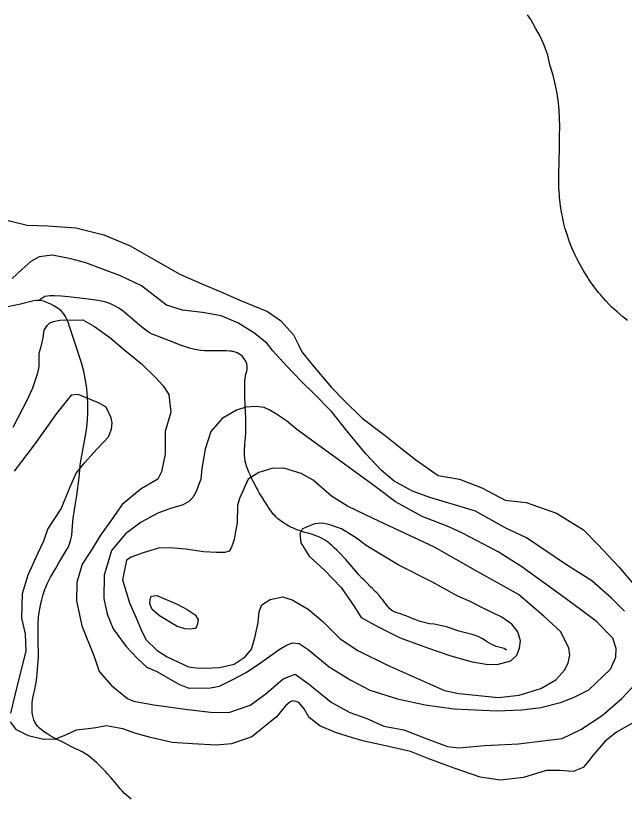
# Model space of a CAD drawing. Extents: x -19 to 366, y -4 to 359.
# Drawn here: x 142.965 to 143.59, y 194.069 to 194.872 of the extents above; entities that cross this region are included whole.
import ezdxf

# ---------------------------------------------------------------- set-up
doc = ezdxf.new("R2010")
doc.units = 0
for name, color, linetype in [('2', 7, 'Continuous'), ('R_ROW Annot', 7, 'Continuous'), ('R_Striping', 7, 'Continuous'), ('R_Survey Control', 7, 'Continuous'), ('Sheet Fence', 7, 'Continuous')]:
    doc.layers.add(name, color=color, linetype=linetype)

msp = doc.modelspace()

# ---------------------------------------------------------------- linework, layer by layer
at = {"layer": '2'}
for points in [[(142.95569, 194.66218), (142.97677, 194.65704), (142.9978, 194.65646), (143.02662, 194.65442), (143.0553, 194.64708), (143.08249, 194.63574), (143.10648, 194.62209), (143.13352, 194.60658), (143.15578, 194.5969), (143.17479, 194.58909), (143.19495, 194.57997), (143.22329, 194.56845), (143.23682, 194.55927), (143.25002, 194.54458), (143.25543, 194.53344), (143.25851, 194.52683), (143.27039, 194.51251), (143.28915, 194.49029), (143.30177, 194.47731), (143.32069, 194.45888), (143.34415, 194.44106), (143.36113, 194.42736), (143.37563, 194.41591), (143.3987, 194.39998), (143.42033, 194.39599), (143.44352, 194.38727), (143.46732, 194.37457), (143.48875, 194.37209), (143.52011, 194.36117), (143.54773, 194.34395), (143.56264, 194.3289), (143.58388, 194.30594), (143.6011, 194.28598)], [(143.58996, 194.26066), (143.57658, 194.27383), (143.55634, 194.29168), (143.53119, 194.30759), (143.48926, 194.33569), (143.46795, 194.34594), (143.43673, 194.36313), (143.41526, 194.36977), (143.39018, 194.37715), (143.37213, 194.38364), (143.35328, 194.3941), (143.3401, 194.40537), (143.32442, 194.42231), (143.30661, 194.44378), (143.28918, 194.46564), (143.27063, 194.48464), (143.2584, 194.49648), (143.24311, 194.51228), (143.22876, 194.5281), (143.22301, 194.53563), (143.21041, 194.54577), (143.19307, 194.55681), (143.17596, 194.56388), (143.1566, 194.56732), (143.13612, 194.56962), (143.11959, 194.57479), (143.09384, 194.59468), (143.07253, 194.60512), (143.05504, 194.61142), (143.03698, 194.61848), (143.0216, 194.62233), (143.01116, 194.62452), (143.00224, 194.62634), (142.9888, 194.62452), (142.98051, 194.61971), (142.9711, 194.61148), (142.96133, 194.60229)], [(142.96229, 194.44963), (142.97664, 194.47725), (142.9824, 194.49001), (142.98757, 194.50541), (142.98903, 194.51187), (142.98891, 194.52552), (142.99093, 194.53256), (142.99294, 194.54149), (142.9942, 194.54909), (142.997, 194.55385), (142.99981, 194.55691), (143.00378, 194.55827), (143.01021, 194.55946), (143.03389, 194.55985), (143.0457, 194.55312), (143.06153, 194.54168), (143.07737, 194.52835), (143.09378, 194.51502), (143.10831, 194.50054), (143.11634, 194.49188), (143.12191, 194.48301), (143.12416, 194.46483), (143.11846, 194.44505), (143.11847, 194.42192), (143.11446, 194.40368), (143.11074, 194.39606), (143.09377, 194.38606), (143.07421, 194.36996), (143.06317, 194.35451), (143.05194, 194.33867), (143.04166, 194.3219), (143.03306, 194.30874), (143.02754, 194.29011), (143.02714, 194.27114), (143.03286, 194.24558), (143.04545, 194.21383), (143.0507, 194.1987), (143.06333, 194.1842), (143.07956, 194.17068), (143.08584, 194.16789), (143.10652, 194.16427), (143.13877, 194.1598)], [(142.95976, 194.15565), (142.96653, 194.18263), (142.97568, 194.21931), (142.97495, 194.23732), (142.97103, 194.25322), (142.97175, 194.27883), (142.97764, 194.29785), (142.98749, 194.31993), (142.99382, 194.33288), (142.99789, 194.34467), (143.01153, 194.36565), (143.02062, 194.38829), (143.02694, 194.40219), (143.03575, 194.41326), (143.04832, 194.42721), (143.05451, 194.4339), (143.06015, 194.43964), (143.0633, 194.44744), (143.06381, 194.45408), (143.06301, 194.45901), (143.05779, 194.47015), (143.04999, 194.47464), (143.02888, 194.48319), (143.02169, 194.48237), (143.00688, 194.46366), (142.9848, 194.43294), (142.96326, 194.40431)], [(143.16472, 194.18163), (143.17396, 194.1834), (143.18778, 194.19044), (143.20161, 194.19747), (143.2163, 194.20757), (143.23544, 194.22121), (143.2429, 194.22559), (143.24908, 194.22804), (143.25593, 194.22728), (143.26501, 194.22108), (143.28656, 194.20325), (143.30894, 194.18963), (143.32857, 194.17934), (143.35687, 194.17044), (143.3853, 194.1642), (143.4146, 194.16027), (143.45864, 194.15807), (143.48439, 194.15917), (143.50404, 194.16162), (143.52418, 194.16655), (143.53749, 194.17186), (143.55319, 194.1797), (143.57534, 194.20083), (143.58086, 194.21314), (143.58118, 194.22208), (143.57803, 194.23263), (143.56124, 194.24983), (143.54478, 194.26229), (143.5229, 194.2784), (143.48457, 194.30621), (143.46007, 194.32149), (143.43775, 194.33302), (143.42369, 194.3408), (143.40967, 194.34725), (143.38226, 194.35789), (143.35491, 194.37289), (143.33381, 194.38845), (143.27476, 194.43183), (143.25347, 194.4472), (143.24298, 194.45622), (143.23255, 194.46295), (143.22503, 194.4673), (143.22004, 194.46964), (143.21166, 194.47092), (143.20125, 194.47025), (143.19149, 194.46713), (143.17694, 194.45856), (143.1652, 194.44493), (143.15945, 194.42711), (143.15604, 194.40707), (143.15502, 194.39602), (143.15026, 194.38354), (143.14684, 194.37736), (143.14242, 194.37268), (143.13569, 194.36946), (143.12497, 194.36631), (143.1107, 194.36135), (143.09353, 194.35195), (143.07757, 194.3401), (143.06308, 194.32298), (143.05565, 194.29751), (143.05519, 194.27356), (143.05868, 194.25751), (143.06479, 194.24249), (143.07821, 194.22405), (143.08992, 194.21203), (143.09985, 194.20281), (143.10024, 194.20263), (143.10983, 194.19853), (143.13219, 194.18566), (143.14255, 194.18139), (143.16472, 194.18163)], [(143.12021, 194.21363), (143.1423, 194.20342), (143.14972, 194.20229), (143.15941, 194.2018), (143.17416, 194.20278), (143.18905, 194.20605), (143.20058, 194.21359), (143.2068, 194.22155), (143.21046, 194.23305), (143.21361, 194.24871), (143.21481, 194.26015), (143.21764, 194.26706), (143.22602, 194.27242), (143.23864, 194.27525), (143.24859, 194.2721), (143.26497, 194.26268), (143.2803, 194.25), (143.29787, 194.23206), (143.31622, 194.22022), (143.34642, 194.20492), (143.40516, 194.179), (143.41985, 194.1758), (143.46034, 194.1718), (143.48169, 194.1741), (143.50405, 194.18118), (143.51934, 194.18997), (143.52872, 194.2003), (143.53193, 194.20741), (143.5336, 194.21544), (143.53282, 194.22283), (143.52419, 194.23949), (143.50705, 194.25554), (143.48103, 194.27762), (143.43942, 194.30097), (143.39472, 194.32613), (143.33171, 194.35572), (143.30537, 194.36848), (143.28897, 194.37866), (143.27012, 194.39504), (143.25798, 194.40192), (143.24019, 194.40751), (143.22788, 194.40716), (143.21454, 194.40299), (143.20336, 194.39622), (143.19464, 194.37622), (143.19256, 194.36914), (143.19232, 194.35108), (143.19067, 194.34249), (143.18919, 194.33428), (143.18639, 194.32622), (143.18385, 194.32216), (143.17953, 194.3209), (143.171, 194.32067), (143.15752, 194.32143), (143.13963, 194.32416), (143.12709, 194.32514), (143.11248, 194.3255), (143.10346, 194.32278), (143.09575, 194.32047), (143.08356, 194.31596), (143.07853, 194.31278), (143.07436, 194.29271), (143.07813, 194.28028), (143.08167, 194.26898), (143.08836, 194.25378), (143.09364, 194.2412), (143.09848, 194.23126), (143.10998, 194.22), (143.12021, 194.21363)], [(143.35752, 194.308), (143.32472, 194.32798), (143.31465, 194.33568), (143.29922, 194.34494), (143.2862, 194.34952), (143.27952, 194.35085), (143.27177, 194.35025), (143.26465, 194.3474), (143.25904, 194.34477), (143.25652, 194.33995), (143.25754, 194.33067), (143.26627, 194.31686), (143.28223, 194.30229), (143.29884, 194.2849), (143.31189, 194.26588), (143.31943, 194.25413), (143.33753, 194.24418), (143.35964, 194.23321), (143.38761, 194.22297), (143.41154, 194.2147), (143.43351, 194.20848), (143.4478, 194.20621), (143.45918, 194.20577), (143.4733, 194.20939), (143.4792, 194.21526), (143.48221, 194.22256), (143.48313, 194.23018), (143.48041, 194.23942), (143.47431, 194.24723), (143.46387, 194.25434), (143.44619, 194.26278), (143.43137, 194.27054), (143.4189, 194.27589), (143.39213, 194.29072), (143.35752, 194.308)], [(143.1305, 194.24488), (143.11238, 194.25578), (143.10499, 194.26222), (143.10255, 194.26804), (143.1028, 194.27261), (143.10403, 194.27606), (143.1097, 194.2766), (143.13062, 194.26768), (143.14101, 194.26227), (143.14893, 194.25679), (143.1521, 194.25194), (143.15148, 194.24737), (143.15043, 194.2443), (143.14914, 194.24274), (143.1431, 194.242), (143.13835, 194.24225), (143.1305, 194.24488)], [(143.13877, 194.1598), (143.16494, 194.15679), (143.1837, 194.15657), (143.20543, 194.16396), (143.22162, 194.17566), (143.23948, 194.19098), (143.25176, 194.19563), (143.2651, 194.18607), (143.28876, 194.16712), (143.3078, 194.15647), (143.32529, 194.15035), (143.34279, 194.14234), (143.36329, 194.13872), (143.38781, 194.12906), (143.40815, 194.12146), (143.41991, 194.12023), (143.44604, 194.12234), (143.48088, 194.12434), (143.50889, 194.1278), (143.52574, 194.12965), (143.54499, 194.13891), (143.56684, 194.15332), (143.58696, 194.17093), (143.60122, 194.18603)], [(143.50936, 194.0967), (143.48611, 194.08968), (143.46264, 194.08683), (143.44159, 194.08988), (143.41498, 194.09914), (143.38913, 194.10878), (143.3703, 194.11621), (143.34448, 194.12206), (143.32246, 194.127), (143.31069, 194.13032), (143.29321, 194.13586), (143.27704, 194.14274), (143.26598, 194.15119), (143.26097, 194.16025), (143.25561, 194.16665), (143.2539, 194.1672), (143.24915, 194.1683), (143.24613, 194.16695), (143.24181, 194.16312), (143.23263, 194.15185), (143.20742, 194.13135), (143.18626, 194.12416), (143.17074, 194.1227), (143.14647, 194.1242), (143.12543, 194.12555), (143.1034, 194.13086), (143.08707, 194.13528), (143.07491, 194.13954), (143.05782, 194.14281), (143.04723, 194.14082), (143.03928, 194.13962), (143.02679, 194.13819), (143.0166, 194.13336), (143.00584, 194.12891), (142.99353, 194.12881), (142.97796, 194.13247), (142.96578, 194.13863), (142.95945, 194.14692)], [(143.60213, 194.14792), (143.58177, 194.13618), (143.56991, 194.12698), (143.55734, 194.11227), (143.55154, 194.10483), (143.54741, 194.10005), (143.53703, 194.09579), (143.523, 194.09681), (143.50936, 194.0967)]]:
    msp.add_lwpolyline(points, dxfattribs=at)
at = {"layer": 'R_ROW Annot'}
for points in [[(143.20121, 194.4438), (143.20124, 194.44697), (143.20121, 194.4496), (143.20117, 194.45224), (143.20109, 194.4559), (143.20097, 194.45906), (143.20042, 194.47121), (143.20031, 194.47486), (143.20023, 194.47749), (143.20002, 194.48433), (143.2, 194.48651), (143.20001, 194.49334), (143.20005, 194.49589), (143.20014, 194.49788), (143.2003, 194.49954), (143.20065, 194.50117), (143.20088, 194.50223), (143.20126, 194.50384), (143.20151, 194.50496), (143.20206, 194.50708), (143.2024, 194.50861), (143.2025, 194.5098), (143.20255, 194.51078), (143.20248, 194.51232), (143.20224, 194.51385), (143.20202, 194.51478), (143.2012, 194.51697), (143.201, 194.5174), (143.2001, 194.51889), (143.1983, 194.52125), (143.19756, 194.52209), (143.19562, 194.52382), (143.19397, 194.52494), (143.19229, 194.52582), (143.19121, 194.52626), (143.19013, 194.52664), (143.18803, 194.5272), (143.18696, 194.52744), (143.18591, 194.52759), (143.1848, 194.52772), (143.18091, 194.52782), (143.17984, 194.52786), (143.17882, 194.5279), (143.17072, 194.52805), (143.16956, 194.52803), (143.16804, 194.52799), (143.16646, 194.52793), (143.16385, 194.5279), (143.16234, 194.52789), (143.16127, 194.5279), (143.16014, 194.52792), (143.15911, 194.52799), (143.15873, 194.52803), (143.15491, 194.52833), (143.14875, 194.52926), (143.14316, 194.53072), (143.13799, 194.53255), (143.13306, 194.53427), (143.12892, 194.53576), (143.10856, 194.54359), (143.10503, 194.54514), (143.10132, 194.54718), (143.09571, 194.55115), (143.08978, 194.5559), (143.08484, 194.56039), (143.08, 194.56458), (143.07536, 194.5685), (143.07057, 194.57189), (143.0657, 194.57462), (143.06134, 194.57649), (143.05744, 194.57789), (143.05309, 194.57911), (143.04983, 194.57967), (143.04445, 194.58035), (143.03647, 194.58134), (143.0276, 194.58245), (143.01919, 194.58338), (143.01137, 194.58417), (143.00473, 194.5844), (143.00028, 194.58438), (142.9974, 194.58417), (142.9949, 194.58371), (142.99157, 194.58191), (142.98893, 194.57981)], [(142.98893, 194.57981), (142.98626, 194.57978), (142.98329, 194.57926), (142.96838, 194.57573), (142.95169, 194.5723)], [(142.98951, 194.26268), (142.99044, 194.26707), (142.99171, 194.2723), (142.99311, 194.27758), (142.99478, 194.28268), (142.99745, 194.28932), (143.00055, 194.29556), (143.00556, 194.30413), (143.00907, 194.31007), (143.01341, 194.31713), (143.01681, 194.32282), (143.01873, 194.32607), (143.01989, 194.32857), (143.02123, 194.33277), (143.02241, 194.33834), (143.02333, 194.34809), (143.02399, 194.35589), (143.0251, 194.36464), (143.02612, 194.37105), (143.0276, 194.37942), (143.02996, 194.39787), (143.03019, 194.40111), (143.03072, 194.40632), (143.03145, 194.41299), (143.035, 194.43343), (143.03642, 194.44079), (143.03777, 194.44938), (143.03856, 194.45709), (143.03899, 194.46392), (143.03901, 194.4703), (143.03888, 194.47404), (143.03847, 194.47969), (143.03774, 194.48918), (143.03667, 194.49775), (143.03496, 194.50664), (143.03286, 194.51447), (143.03049, 194.52174), (143.02835, 194.52815), (143.02331, 194.54365), (143.02053, 194.55198), (143.01893, 194.55652), (143.01713, 194.56109), (143.0159, 194.56335), (143.0138, 194.56646), (143.01147, 194.56909), (143.0086, 194.57153), (143.00414, 194.57432), (143.00108, 194.57577), (142.99748, 194.57738), (142.99456, 194.57861), (142.99153, 194.57939), (142.98893, 194.57981)], [(143.37482, 194.25202), (143.37373, 194.25244), (143.36877, 194.25443), (143.3663, 194.25537), (143.36338, 194.25645), (143.35974, 194.2577), (143.35505, 194.25929), (143.35369, 194.25973), (143.3515, 194.26082), (143.34845, 194.26311), (143.3452, 194.26723), (143.3428, 194.27072), (143.34139, 194.27262), (143.34016, 194.27404), (143.3382, 194.27622), (143.33546, 194.27923), (143.33392, 194.28086), (143.33109, 194.28373), (143.32923, 194.2856), (143.32483, 194.29012), (143.32273, 194.29222), (143.32036, 194.29458), (143.31728, 194.29785), (143.31407, 194.30158), (143.30997, 194.30641), (143.30781, 194.30897), (143.30364, 194.31375), (143.30182, 194.31578), (143.29901, 194.31871), (143.2972, 194.32057), (143.29457, 194.32322), (143.29191, 194.32575), (143.28916, 194.32828), (143.28745, 194.32979), (143.28641, 194.33071), (143.28396, 194.33255), (143.28181, 194.33397), (143.27952, 194.3353), (143.27745, 194.33626), (143.27534, 194.33713), (143.27405, 194.33762), (143.26962, 194.33917), (143.2684, 194.33957), (143.26461, 194.34062), (143.26155, 194.3415), (143.25834, 194.34251), (143.25696, 194.34298), (143.25473, 194.34377), (143.25269, 194.34454), (143.24996, 194.34567), (143.24801, 194.34658), (143.24534, 194.348), (143.24255, 194.34966), (143.24037, 194.35104), (143.2388, 194.35208), (143.23617, 194.3539), (143.2341, 194.35552), (143.23191, 194.3575), (143.23106, 194.35833), (143.2293, 194.36028), (143.22774, 194.36231), (143.22517, 194.36604), (143.22351, 194.36857), (143.22219, 194.37055), (143.21901, 194.37549), (143.21841, 194.37646), (143.21495, 194.38215), (143.21375, 194.38425), (143.21295, 194.3857), (143.21199, 194.38753), (143.20807, 194.39508), (143.20729, 194.39661), (143.2058, 194.39973), (143.20411, 194.40337), (143.20301, 194.4061), (143.20225, 194.40832), (143.20097, 194.41238), (143.20047, 194.41477), (143.20007, 194.41793), (143.1999, 194.42056), (143.19978, 194.42372), (143.19976, 194.42686), (143.19995, 194.42988), (143.20021, 194.43315), (143.20043, 194.43529), (143.20081, 194.43906), (143.20121, 194.4438)], [(143.08344, 194.06752), (143.07825, 194.07169), (143.07654, 194.07334), (143.07407, 194.07592), (143.07197, 194.07812), (143.06993, 194.08061), (143.06476, 194.08698), (143.06287, 194.08923), (143.05892, 194.09388), (143.05703, 194.09583), (143.05056, 194.10237), (143.04829, 194.10465), (143.04144, 194.11057), (143.03921, 194.11226), (143.03573, 194.11443), (143.03318, 194.1159), (143.02952, 194.11766), (143.02551, 194.1195), (143.02207, 194.1213), (143.01851, 194.12321), (143.01473, 194.12522), (143.0041, 194.1305), (143.00098, 194.13216), (142.99779, 194.13408), (142.99453, 194.13622), (142.99128, 194.13862), (142.98925, 194.14025), (142.98727, 194.14227), (142.98554, 194.14471), (142.98451, 194.14654), (142.98354, 194.14898), (142.98282, 194.15162), (142.98224, 194.15428), (142.98191, 194.15668), (142.98172, 194.15899), (142.98163, 194.1645), (142.98175, 194.16674), (142.98206, 194.16901), (142.9828, 194.17297), (142.98354, 194.17593), (142.98448, 194.18001), (142.98522, 194.18378), (142.98584, 194.18752), (142.98648, 194.19221), (142.98701, 194.19663), (142.98739, 194.20054), (142.98771, 194.20495), (142.98795, 194.20886), (142.98813, 194.21391), (142.98814, 194.21974), (142.98805, 194.22538), (142.98785, 194.23017), (142.98787, 194.23191), (142.9878, 194.23681), (142.98782, 194.24784), (142.98829, 194.25426), (142.98868, 194.25716), (142.98951, 194.26268)]]:
    msp.add_lwpolyline(points, dxfattribs=at)
at = {"layer": 'R_Striping'}
msp.add_lwpolyline([(143.59304, 194.55902), (143.58809, 194.56296), (143.58221, 194.56803), (143.57724, 194.57265), (143.57409, 194.57574), (143.5706, 194.57942), (143.56584, 194.58476), (143.56316, 194.58798), (143.5609, 194.5909), (143.55762, 194.59526), (143.55499, 194.59896), (143.55306, 194.60181), (143.55137, 194.60438), (143.54901, 194.60805), (143.54729, 194.61095), (143.54559, 194.6139), (143.54356, 194.61762), (143.5412, 194.62219), (143.53913, 194.6264), (143.53746, 194.63008), (143.53593, 194.63368), (143.53388, 194.63889), (143.53231, 194.64318), (143.53127, 194.6463), (143.5302, 194.64959), (143.52877, 194.65441), (143.52805, 194.65721), (143.52689, 194.66205), (143.52647, 194.66392), (143.52606, 194.66584), (143.5255, 194.66863), (143.5242, 194.67647), (143.52374, 194.68014), (143.52342, 194.68302), (143.52318, 194.68542), (143.52296, 194.68778), (143.52265, 194.69206), (143.52249, 194.69493), (143.52242, 194.69736), (143.52235, 194.70021), (143.52236, 194.70401), (143.52238, 194.70639), (143.52245, 194.71214), (143.52265, 194.71975), (143.52271, 194.72166), (143.5227, 194.72194), (143.52277, 194.72438), (143.52297, 194.73408), (143.52309, 194.74052), (143.52323, 194.74839), (143.52337, 194.75869), (143.52329, 194.76694), (143.5229, 194.77529), (143.5222, 194.78292), (143.52082, 194.79246), (143.51913, 194.80069), (143.51656, 194.81128), (143.51334, 194.82176), (143.51114, 194.8318), (143.50751, 194.84217), (143.50316, 194.85136), (143.49859, 194.85952), (143.49353, 194.86852), (143.49033, 194.87334)], dxfattribs=at)
at = {"layer": 'R_Survey Control'}
msp.add_lwpolyline([(143.46876, 194.22044), (143.46632, 194.22214), (143.45818, 194.22437), (143.45365, 194.22619), (143.44875, 194.22912), (143.44404, 194.23226), (143.43964, 194.23448), (143.43339, 194.2366), (143.41981, 194.24008), (143.4072, 194.24448), (143.39452, 194.24705), (143.38979, 194.24762), (143.38567, 194.24837), (143.3801, 194.24997), (143.37482, 194.25202)], dxfattribs=at)
at = {"layer": 'Sheet Fence'}
for points in [[(146.77834, 1.69699), (146.57878, 10.31313), (146.37852, 18.92942), (146.17757, 27.54584), (145.97591, 36.16241), (145.77356, 44.77911), (145.57052, 53.39596), (145.36679, 62.01295), (145.16236, 70.63008), (144.95724, 79.24735), (144.75142, 87.86477), (144.54492, 96.48232), (144.33773, 105.10002), (144.12986, 113.71787), (143.92129, 122.33585), (143.71204, 130.95398), (143.5021, 139.57225), (143.29148, 148.19067), (143.08018, 156.80923), (142.8682, 165.42794), (142.65553, 174.04679), (142.44218, 182.66579), (142.22816, 191.28493), (142.01345, 199.90421), (141.79807, 208.52365), (141.58202, 217.14322), (141.36528, 225.76295), (141.14788, 234.38282), (140.9298, 243.00284), (140.71105, 251.623), (140.49162, 260.24332), (140.27153, 268.86377), (140.05077, 277.48438), (139.82934, 286.10514), (139.60724, 294.72604), (139.38447, 303.34709), (139.16105, 311.96829), (138.93695, 320.58964), (138.7122, 329.21114), (138.48678, 337.83278), (138.2607, 346.45458)], [(0, 189.51617), (7.11214, 189.52059), (14.22427, 189.53386), (21.33637, 189.55597), (28.44845, 189.58693), (35.56048, 189.62672), (42.67245, 189.67537), (49.78436, 189.73285), (56.89619, 189.79918), (64.00793, 189.87436), (71.11958, 189.95838), (78.23111, 190.05124), (85.34253, 190.15294), (92.45381, 190.26349), (99.56495, 190.38288), (106.67593, 190.51112), (113.78675, 190.6482), (120.89739, 190.79412), (128.00785, 190.94888), (135.11811, 191.11248), (142.22816, 191.28493), (149.33799, 191.46621), (156.44759, 191.65634), (163.55694, 191.85531), (170.66605, 192.06312), (177.77489, 192.27977), (184.88345, 192.50526), (191.99173, 192.73959), (199.09971, 192.98276), (206.20739, 193.23477), (213.31474, 193.49561), (220.42177, 193.7653), (227.52845, 194.04382), (234.63479, 194.33118), (241.74076, 194.62738), (248.84635, 194.93241), (255.95157, 195.24628), (263.05638, 195.56898), (270.16079, 195.90052), (277.26478, 196.24089), (284.36834, 196.5901), (291.47147, 196.94814), (298.57414, 197.31501), (305.67635, 197.69072), (312.77809, 198.07525), (319.87934, 198.46862), (326.9801, 198.87082), (334.08035, 199.28185), (341.18009, 199.7017)]]:
    msp.add_spline(points, degree=3, dxfattribs=at)

doc.saveas('drawing.dxf')
